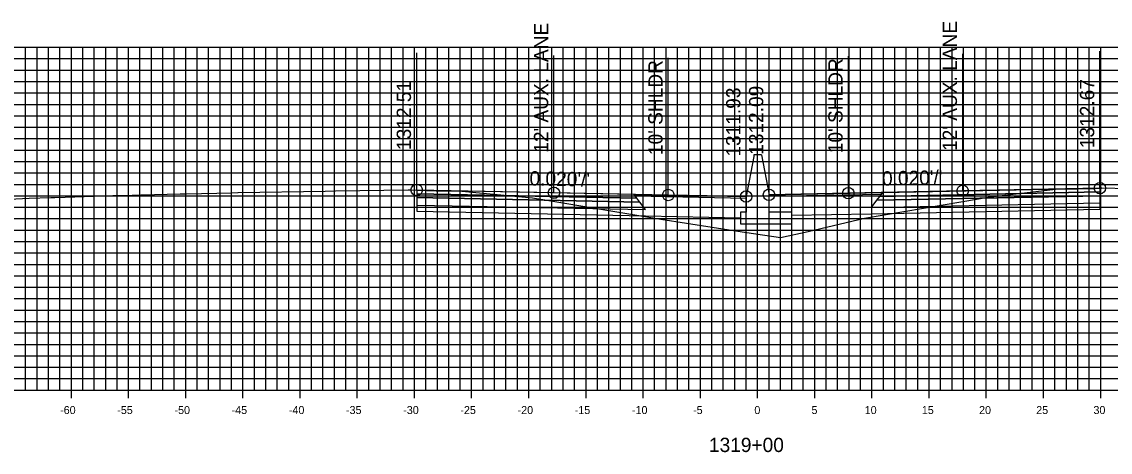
# Model space of a CAD drawing. Extents: x 674939 to 678919, y 750652 to 765176.
# Drawn here: x 678674.2 to 678769.4, y 751217.1 to 751254.8 of the extents above; entities that cross this region are included whole.
import ezdxf

# ---------------------------------------------------------------- set-up
doc = ezdxf.new("R2010")
doc.units = 0
for name, color, linetype in [('R_Alt Surface', 7, 'Continuous'), ('R_Axis', 7, 'Continuous'), ('R_Axis Annot', 7, 'Continuous'), ('R_Exist Surface', 7, 'Continuous'), ('R_Fin Surface', 7, 'Continuous'), ('R_Grid', 7, 'Continuous'), ('R_No Plot', 7, 'Continuous'), ('R_Proposed Road', 7, 'Continuous'), ('R_Xsect Elev', 7, 'Continuous'), ('R_Xsect Slope', 7, 'Continuous')]:
    doc.layers.add(name, color=color, linetype=linetype)

msp = doc.modelspace()

# ---------------------------------------------------------------- linework, layer by layer
at = {"layer": 'R_Alt Surface'}
for points in [[(678768.469, 751239.886), (678768.469, 751239.556), (678748.969, 751239.166), (678749.219, 751239.501)], [(678708.729, 751239.726), (678708.729, 751239.396), (678728.229, 751239.006), (678727.979, 751239.341)], [(678708.729, 751239.396), (678708.729, 751238.736), (678728.729, 751238.336), (678728.229, 751239.006)], [(678768.469, 751239.556), (678768.469, 751238.896), (678748.469, 751238.496), (678748.969, 751239.166)]]:
    msp.add_lwpolyline(points, close=True, dxfattribs=at)
for points in [[(678768.469, 751238.896), (678768.469, 751238.356), (678748.469, 751237.956), (678741.533, 751237.818)], [(678708.729, 751238.736), (678708.729, 751238.196), (678728.729, 751237.796), (678737.033, 751237.63)]]:
    msp.add_lwpolyline(points, dxfattribs=at)
at = {"layer": 'R_Axis'}
for p, q in [((678678.533, 751221.851), (678678.533, 751223.251)), ((678683.533, 751221.851), (678683.533, 751223.251)), ((678688.533, 751221.851), (678688.533, 751223.251)), ((678693.533, 751221.851), (678693.533, 751223.251)), ((678698.533, 751221.851), (678698.533, 751223.251)), ((678703.533, 751221.851), (678703.533, 751223.251)), ((678708.533, 751221.851), (678708.533, 751223.251)), ((678713.533, 751221.851), (678713.533, 751223.251)), ((678718.533, 751221.851), (678718.533, 751223.251)), ((678723.533, 751221.851), (678723.533, 751223.251)), ((678728.533, 751221.851), (678728.533, 751223.251)), ((678733.533, 751221.851), (678733.533, 751223.251)), ((678738.533, 751221.851), (678738.533, 751223.251)), ((678743.533, 751221.851), (678743.533, 751223.251)), ((678748.533, 751221.851), (678748.533, 751223.251)), ((678753.533, 751221.851), (678753.533, 751223.251)), ((678758.533, 751221.851), (678758.533, 751223.251)), ((678763.533, 751221.851), (678763.533, 751223.251)), ((678768.533, 751221.851), (678768.533, 751223.251)), ((678638.533, 751222.551), (678838.533, 751222.551))]:
    msp.add_line(p, q, dxfattribs=at)
at = {"layer": 'R_Exist Surface'}
msp.add_lwpolyline([(678671.869, 751239.195), (678674.842, 751239.351), (678676.744, 751239.401), (678677.073, 751239.412), (678677.98, 751239.434), (678682.15, 751239.57), (678682.543, 751239.583), (678682.906, 751239.573), (678683.097, 751239.576), (678684.6, 751239.62), (678684.652, 751239.621), (678688.043, 751239.719), (678688.588, 751239.735), (678692.574, 751239.823), (678693.083, 751239.832), (678693.121, 751239.832), (678700.726, 751239.966), (678701.637, 751239.982), (678707.973, 751240.07), (678708.199, 751240.072), (678708.729, 751240.056), (678708.732, 751240.056), (678708.789, 751240.05), (678710.43, 751239.998), (678710.544, 751239.997), (678710.582, 751239.998), (678711.848, 751239.991), (678712.013, 751239.983), (678712.664, 751239.942), (678718.858, 751239.359), (678719.029, 751239.346), (678719.579, 751239.255), (678730.075, 751237.511), (678736.803, 751236.459), (678740.54, 751235.888), (678742.951, 751236.439), (678747.872, 751237.605), (678756.482, 751239.047), (678758.699, 751239.416), (678761.363, 751239.738), (678764.587, 751240.13), (678764.593, 751240.131), (678765.962, 751240.165), (678766.497, 751240.172), (678767.977, 751240.178), (678768.048, 751240.177), (678768.398, 751240.21), (678768.469, 751240.216), (678768.612, 751240.23), (678768.648, 751240.234), (678770.947, 751240.18)], dxfattribs=at)
at = {"layer": 'R_Fin Surface'}
for points in [[(678737.533, 751239.48), (678730.729, 751239.616), (678720.729, 751239.816), (678708.729, 751240.056)], [(678768.469, 751240.216), (678756.469, 751239.976), (678746.469, 751239.776), (678739.533, 751239.638)]]:
    msp.add_lwpolyline(points, dxfattribs=at)
for points in [[(678708.729, 751240.056), (678708.729, 751239.726), (678727.979, 751239.341), (678727.729, 751239.676)], [(678749.35, 751239.677), (678739.533, 751239.481), (678739.533, 751239.638), (678749.469, 751239.836)], [(678768.469, 751240.216), (678768.469, 751239.886), (678749.219, 751239.501), (678749.469, 751239.836)], [(678727.729, 751239.676), (678737.533, 751239.48), (678737.537, 751239.322), (678727.848, 751239.516)]]:
    msp.add_lwpolyline(points, close=True, dxfattribs=at)
at = {"layer": 'R_Grid'}
for p, q in [((678638.533, 751252.551), (678838.533, 751252.551)), ((678674.533, 751222.551), (678674.533, 751252.551)), ((678675.533, 751222.551), (678675.533, 751252.551)), ((678676.533, 751222.551), (678676.533, 751252.551)), ((678677.533, 751222.551), (678677.533, 751252.551)), ((678678.533, 751222.551), (678678.533, 751252.551)), ((678679.533, 751222.551), (678679.533, 751252.551)), ((678680.533, 751222.551), (678680.533, 751252.551)), ((678681.533, 751222.551), (678681.533, 751252.551)), ((678682.533, 751222.551), (678682.533, 751252.551)), ((678683.533, 751222.551), (678683.533, 751252.551)), ((678684.533, 751222.551), (678684.533, 751252.551)), ((678685.533, 751222.551), (678685.533, 751252.551)), ((678686.533, 751222.551), (678686.533, 751252.551)), ((678687.533, 751222.551), (678687.533, 751252.551)), ((678688.533, 751222.551), (678688.533, 751252.551)), ((678689.533, 751222.551), (678689.533, 751252.551)), ((678690.533, 751222.551), (678690.533, 751252.551)), ((678691.533, 751222.551), (678691.533, 751252.551)), ((678692.533, 751222.551), (678692.533, 751252.551)), ((678693.533, 751222.551), (678693.533, 751252.551)), ((678694.533, 751222.551), (678694.533, 751252.551)), ((678695.533, 751222.551), (678695.533, 751252.551)), ((678696.533, 751222.551), (678696.533, 751252.551)), ((678697.533, 751222.551), (678697.533, 751252.551)), ((678698.533, 751222.551), (678698.533, 751252.551)), ((678699.533, 751222.551), (678699.533, 751252.551)), ((678700.533, 751222.551), (678700.533, 751252.551)), ((678701.533, 751222.551), (678701.533, 751252.551)), ((678702.533, 751222.551), (678702.533, 751252.551)), ((678703.533, 751222.551), (678703.533, 751252.551)), ((678704.533, 751222.551), (678704.533, 751252.551)), ((678705.533, 751222.551), (678705.533, 751252.551)), ((678706.533, 751222.551), (678706.533, 751252.551)), ((678707.533, 751222.551), (678707.533, 751252.551)), ((678708.533, 751222.551), (678708.533, 751252.551)), ((678709.533, 751222.551), (678709.533, 751252.551)), ((678710.533, 751222.551), (678710.533, 751252.551)), ((678711.533, 751222.551), (678711.533, 751252.551)), ((678712.533, 751222.551), (678712.533, 751252.551)), ((678713.533, 751222.551), (678713.533, 751252.551)), ((678714.533, 751222.551), (678714.533, 751252.551)), ((678715.533, 751222.551), (678715.533, 751252.551)), ((678716.533, 751222.551), (678716.533, 751252.551)), ((678717.533, 751222.551), (678717.533, 751252.551)), ((678718.533, 751222.551), (678718.533, 751252.551)), ((678719.533, 751222.551), (678719.533, 751252.551)), ((678720.533, 751222.551), (678720.533, 751252.551)), ((678721.533, 751222.551), (678721.533, 751252.551)), ((678722.533, 751222.551), (678722.533, 751252.551)), ((678723.533, 751222.551), (678723.533, 751252.551)), ((678724.533, 751222.551), (678724.533, 751252.551)), ((678725.533, 751222.551), (678725.533, 751252.551)), ((678726.533, 751222.551), (678726.533, 751252.551)), ((678727.533, 751222.551), (678727.533, 751252.551)), ((678728.533, 751222.551), (678728.533, 751252.551)), ((678729.533, 751222.551), (678729.533, 751252.551)), ((678730.533, 751222.551), (678730.533, 751252.551)), ((678731.533, 751222.551), (678731.533, 751252.551)), ((678732.533, 751222.551), (678732.533, 751252.551)), ((678733.533, 751222.551), (678733.533, 751252.551)), ((678734.533, 751222.551), (678734.533, 751252.551)), ((678735.533, 751222.551), (678735.533, 751252.551)), ((678736.533, 751222.551), (678736.533, 751252.551)), ((678737.533, 751222.551), (678737.533, 751252.551)), ((678738.533, 751222.551), (678738.533, 751252.551)), ((678739.533, 751222.551), (678739.533, 751252.551)), ((678740.533, 751222.551), (678740.533, 751252.551)), ((678741.533, 751222.551), (678741.533, 751252.551)), ((678742.533, 751222.551), (678742.533, 751252.551)), ((678743.533, 751222.551), (678743.533, 751252.551)), ((678744.533, 751222.551), (678744.533, 751252.551)), ((678745.533, 751222.551), (678745.533, 751252.551)), ((678746.533, 751222.551), (678746.533, 751252.551)), ((678747.533, 751222.551), (678747.533, 751252.551)), ((678748.533, 751222.551), (678748.533, 751252.551)), ((678749.533, 751222.551), (678749.533, 751252.551)), ((678750.533, 751222.551), (678750.533, 751252.551)), ((678751.533, 751222.551), (678751.533, 751252.551)), ((678752.533, 751222.551), (678752.533, 751252.551)), ((678753.533, 751222.551), (678753.533, 751252.551)), ((678754.533, 751222.551), (678754.533, 751252.551)), ((678755.533, 751222.551), (678755.533, 751252.551)), ((678756.533, 751222.551), (678756.533, 751252.551)), ((678757.533, 751222.551), (678757.533, 751252.551)), ((678758.533, 751222.551), (678758.533, 751252.551)), ((678759.533, 751222.551), (678759.533, 751252.551)), ((678760.533, 751222.551), (678760.533, 751252.551)), ((678761.533, 751222.551), (678761.533, 751252.551)), ((678762.533, 751222.551), (678762.533, 751252.551)), ((678763.533, 751222.551), (678763.533, 751252.551)), ((678764.533, 751222.551), (678764.533, 751252.551)), ((678765.533, 751222.551), (678765.533, 751252.551)), ((678766.533, 751222.551), (678766.533, 751252.551)), ((678767.533, 751222.551), (678767.533, 751252.551)), ((678768.533, 751222.551), (678768.533, 751252.551)), ((678638.533, 751251.551), (678838.533, 751251.551)), ((678638.533, 751250.551), (678838.533, 751250.551)), ((678638.533, 751249.551), (678838.533, 751249.551)), ((678638.533, 751248.551), (678838.533, 751248.551)), ((678638.533, 751247.551), (678838.533, 751247.551)), ((678638.533, 751246.551), (678838.533, 751246.551)), ((678638.533, 751245.551), (678838.533, 751245.551)), ((678638.533, 751244.551), (678838.533, 751244.551)), ((678638.533, 751243.551), (678838.533, 751243.551)), ((678638.533, 751242.551), (678838.533, 751242.551)), ((678638.533, 751241.551), (678838.533, 751241.551)), ((678638.533, 751240.551), (678838.533, 751240.551)), ((678638.533, 751239.551), (678838.533, 751239.551)), ((678638.533, 751238.551), (678838.533, 751238.551)), ((678638.533, 751237.551), (678838.533, 751237.551)), ((678638.533, 751236.551), (678838.533, 751236.551)), ((678638.533, 751235.551), (678838.533, 751235.551)), ((678638.533, 751234.551), (678838.533, 751234.551)), ((678638.533, 751233.551), (678838.533, 751233.551)), ((678638.533, 751232.551), (678838.533, 751232.551)), ((678638.533, 751231.551), (678838.533, 751231.551)), ((678638.533, 751230.551), (678838.533, 751230.551)), ((678638.533, 751229.551), (678838.533, 751229.551)), ((678638.533, 751228.551), (678838.533, 751228.551)), ((678638.533, 751227.551), (678838.533, 751227.551)), ((678638.533, 751226.551), (678838.533, 751226.551)), ((678638.533, 751225.551), (678838.533, 751225.551)), ((678638.533, 751224.551), (678838.533, 751224.551)), ((678638.533, 751223.551), (678838.533, 751223.551)), ((678638.533, 751222.551), (678838.533, 751222.551))]:
    msp.add_line(p, q, dxfattribs=at)
at = {"layer": 'R_No Plot'}
for centre in [(678768.469, 751240.216), (678708.729, 751240.056), (678720.729, 751239.816), (678730.729, 751239.616), (678737.533, 751239.48), (678739.533, 751239.638), (678746.469, 751239.776), (678756.469, 751239.976)]:
    msp.add_circle(centre, 0.5, dxfattribs=at)
at = {"layer": 'R_Proposed Road'}
for points in [[(678738.203, 751242.98), (678737.533, 751239.48)], [(678738.863, 751243.138), (678738.863, 751243.138), (678738.203, 751243.138), (678738.203, 751242.98)], [(678738.863, 751243.138), (678739.533, 751239.638)], [(678737.533, 751239.48), (678737.533, 751238.105), (678737.033, 751238.105), (678737.033, 751237.105), (678741.533, 751237.105), (678741.533, 751238.105), (678739.533, 751238.105), (678739.533, 751239.638)]]:
    msp.add_lwpolyline(points, dxfattribs=at)
at = {"layer": 'R_Xsect Elev'}
for p, q in [((678768.469, 751240.216), (678768.469, 751252.216)), ((678708.729, 751240.056), (678708.729, 751252.056)), ((678720.729, 751239.816), (678720.729, 751251.816)), ((678730.729, 751239.616), (678730.729, 751251.616)), ((678737.533, 751239.48), (678737.533, 751251.48)), ((678739.533, 751239.638), (678739.533, 751251.638)), ((678746.469, 751239.776), (678746.469, 751251.776)), ((678756.469, 751239.976), (678756.469, 751251.976))]:
    msp.add_line(p, q, dxfattribs=at)

# ---------------------------------------------------------------- texts
at = {"layer": 'R_Axis Annot'}
for s, height, p in [('-60', 0.7, (678677.552, 751220.451)), ('-55', 0.7, (678682.546, 751220.451)), ('-50', 0.7, (678687.552, 751220.451)), ('-45', 0.7, (678692.546, 751220.451)), ('-40', 0.7, (678697.552, 751220.451)), ('-35', 0.7, (678702.546, 751220.451)), ('-30', 0.7, (678707.552, 751220.451)), ('-25', 0.7, (678712.546, 751220.451)), ('-20', 0.7, (678717.552, 751220.451)), ('-15', 0.7, (678722.546, 751220.451)), ('-10', 0.7, (678727.552, 751220.451)), ('-5', 0.7, (678732.896, 751220.451)), ('0', 0.7, (678738.252, 751220.451)), ('5', 0.7, (678743.246, 751220.451)), ('10', 0.7, (678747.902, 751220.451)), ('15', 0.7, (678752.896, 751220.451)), ('20', 0.7, (678757.902, 751220.451)), ('25', 0.7, (678762.896, 751220.451)), ('30', 0.7, (678767.902, 751220.451)), ('1319+00', 1.25, (678734.281, 751217.126))]:
    msp.add_text(s, height=height, dxfattribs=at).set_placement(p)
at = {"layer": 'R_Xsect Elev'}
for s, p in [("12' AUX. LANE", (678720.229, 751243.316)), ("12' AUX. LANE", (678755.969, 751243.476)), ("10' SHLDR", (678730.229, 751243.116)), ("10' SHLDR", (678745.969, 751243.276)), ('1312.51', (678708.229, 751243.556)), ('1312.67', (678767.969, 751243.716)), ('1311.93', (678737.033, 751242.98)), ('1312.09', (678739.033, 751243.138))]:
    msp.add_text(s, height=1.25, rotation=90, dxfattribs=at).set_placement(p)
at = {"layer": 'R_Xsect Slope'}
for rotation, p in [(358.85424, (678718.581, 751240.459)), (1.14576, (678749.427, 751240.436))]:
    msp.add_text("0.020'/'", height=1.25, rotation=rotation, dxfattribs=at).set_placement(p)

doc.saveas('drawing.dxf')
